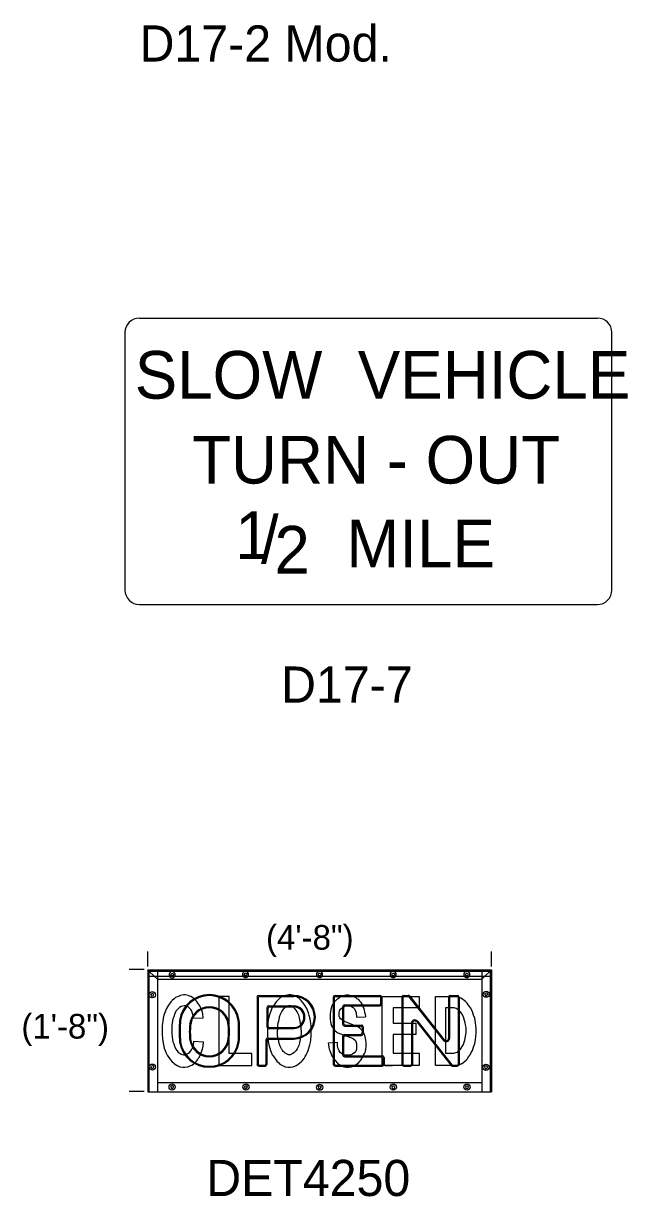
# Model space of a CAD drawing. Extents: x 42133 to 45533, y 41351 to 47951.
# Drawn here: x 42964.2 to 43089.6, y 47417.6 to 47661 of the extents above; entities that cross this region are included whole.
import ezdxf

# ---------------------------------------------------------------- set-up
doc = ezdxf.new("R2010")
doc.units = 0
doc.layers.add('P_TRAF_SIGN_SignDetails', color=7, linetype='Continuous')

msp = doc.modelspace()

# ---------------------------------------------------------------- linework, layer by layer
at = {"layer": 'P_TRAF_SIGN_SignDetails'}
for p, q in [((42988.25, 47599.9), (43083.37, 47599.9)), ((42985.26, 47543.45), (42985.26, 47596.9)), ((43086.37, 47543.45), (43086.37, 47596.9)), ((42988.25, 47540.46), (43083.37, 47540.46)), ((42989.97, 47465.32), (42989.97, 47468.4)), ((43061.39, 47465.32), (43061.39, 47468.4)), ((42989.21, 47464.66), (42986.13, 47464.66)), ((42989.97, 47464.59), (42989.97, 47439.33)), ((42990.22, 47464.34), (42989.97, 47464.59)), ((42989.97, 47464.59), (43037.02, 47464.59)), ((42989.97, 47464.34), (43061.13, 47464.34)), ((42989.97, 47463.31), (43061.39, 47463.31)), ((42990.22, 47464.34), (42990.22, 47439.33)), ((42991.33, 47463.31), (42990.22, 47464.34)), ((42992.01, 47462.67), (42991.33, 47463.31)), ((42992.01, 47464.59), (42992.01, 47439.33)), ((42992.01, 47462.67), (43059.34, 47462.67)), ((42994.76, 47463.61), (42994.92, 47463.88)), ((42994.89, 47463.34), (42994.76, 47463.61)), ((42995.2, 47463.35), (42994.89, 47463.34)), ((42994.92, 47463.88), (42995.22, 47463.88)), ((42995.36, 47463.62), (42995.2, 47463.35)), ((42995.22, 47463.88), (42995.36, 47463.62)), ((43010.01, 47463.68), (43010.18, 47463.96)), ((43010.15, 47463.42), (43010.01, 47463.68)), ((43010.45, 47463.42), (43010.15, 47463.42)), ((43010.18, 47463.96), (43010.48, 47463.96)), ((43010.61, 47463.69), (43010.45, 47463.42)), ((43010.48, 47463.96), (43010.61, 47463.69)), ((43025.38, 47463.65), (43025.54, 47463.92)), ((43025.51, 47463.38), (43025.38, 47463.65)), ((43025.81, 47463.38), (43025.51, 47463.38)), ((43025.54, 47463.92), (43025.84, 47463.93)), ((43025.98, 47463.66), (43025.81, 47463.38)), ((43025.84, 47463.93), (43025.98, 47463.66)), ((43037.02, 47464.59), (43061.39, 47464.59)), ((43040.67, 47463.67), (43040.83, 47463.94)), ((43040.8, 47463.4), (43040.67, 47463.67)), ((43041.1, 47463.41), (43040.8, 47463.4)), ((43040.83, 47463.94), (43041.13, 47463.94)), ((43041.27, 47463.68), (43041.1, 47463.41)), ((43041.13, 47463.94), (43041.27, 47463.68)), ((43055.96, 47463.65), (43056.12, 47463.92)), ((43056.09, 47463.38), (43055.96, 47463.65)), ((43056.39, 47463.38), (43056.09, 47463.38)), ((43056.12, 47463.92), (43056.42, 47463.93)), ((43056.56, 47463.66), (43056.39, 47463.38)), ((43056.42, 47463.93), (43056.56, 47463.66)), ((43059.34, 47464.59), (43059.34, 47439.33)), ((43059.34, 47462.67), (43060.02, 47463.31)), ((43060.02, 47463.31), (43061.13, 47464.34)), ((43061.13, 47464.34), (43061.39, 47464.59)), ((43061.13, 47464.34), (43061.13, 47463.31)), ((43061.13, 47463.31), (43061.13, 47439.33)), ((43061.39, 47464.59), (43061.39, 47439.33)), ((42990.63, 47459.4), (42990.76, 47459.69)), ((42990.63, 47459.4), (42990.8, 47459.16)), ((42990.76, 47459.69), (42991.06, 47459.74)), ((42990.8, 47459.16), (42991.1, 47459.2)), ((42991.06, 47459.74), (42991.23, 47459.5)), ((42991.1, 47459.2), (42991.23, 47459.5)), ((43012.67, 47458.93), (43012.67, 47445)), ((43012.88, 47458.72), (43012.88, 47445)), ((43013.05, 47459.3), (43020.32, 47459.3)), ((43013.25, 47459.1), (43020.32, 47459.1)), ((43028.48, 47458.93), (43028.48, 47450.25)), ((43028.68, 47458.72), (43028.68, 47450.25)), ((43028.87, 47459.3), (43038.18, 47459.3)), ((43029.07, 47459.1), (43037.97, 47459.1)), ((43038.35, 47458.72), (43038.35, 47457.73)), ((43038.56, 47458.93), (43038.56, 47457.52)), ((43042.77, 47458.93), (43042.77, 47445)), ((43042.97, 47458.93), (43042.97, 47445)), ((43043.15, 47459.3), (43044.09, 47459.3)), ((43043.15, 47459.1), (43044.09, 47459.1)), ((43044.23, 47459.03), (43051.39, 47449.95)), ((43044.39, 47459.16), (43051.55, 47450.08)), ((43052.46, 47458.93), (43052.46, 47450.4)), ((43052.66, 47458.93), (43052.66, 47450.4)), ((43052.84, 47459.3), (43054.24, 47459.3)), ((43052.84, 47459.1), (43054.24, 47459.1)), ((43054.42, 47458.93), (43054.42, 47445)), ((43054.63, 47458.93), (43054.63, 47445)), ((43059.98, 47459.57), (43060.14, 47459.84)), ((43059.98, 47459.57), (43060.11, 47459.3)), ((43060.11, 47459.3), (43060.41, 47459.31)), ((43060.14, 47459.84), (43060.44, 47459.85)), ((43060.41, 47459.31), (43060.58, 47459.58)), ((43060.44, 47459.85), (43060.58, 47459.58)), ((43014.71, 47456.75), (43014.71, 47452.8)), ((43014.91, 47456.55), (43014.91, 47453)), ((43015.09, 47457.14), (43020.32, 47457.14)), ((43015.3, 47456.94), (43020.32, 47456.94)), ((43030.45, 47456.96), (43030.45, 47453.33)), ((43030.65, 47456.75), (43030.65, 47453.54)), ((43030.83, 47457.34), (43037.97, 47457.34)), ((43031.03, 47457.14), (43038.18, 47457.14)), ((43030.83, 47452.96), (43034.14, 47452.96)), ((43031.03, 47453.16), (43034.35, 47453.16)), ((43044.73, 47453.5), (43044.73, 47445)), ((43044.94, 47453.5), (43044.94, 47445)), ((43045.84, 47453.81), (43052.98, 47444.76)), ((43046, 47453.94), (43053.14, 47444.89)), ((43014.89, 47450.45), (43020.32, 47450.45)), ((43015.09, 47452.42), (43020.32, 47452.42)), ((43015.3, 47452.62), (43020.32, 47452.62)), ((43030.45, 47450.81), (43030.45, 47446.96)), ((43030.65, 47450.61), (43030.65, 47447.17)), ((43030.65, 47450.38), (43030.65, 47450.25)), ((43030.83, 47451.19), (43034.14, 47451.19)), ((43031.03, 47450.99), (43034.35, 47450.99)), ((43034.53, 47452.57), (43034.53, 47451.58)), ((43034.73, 47452.77), (43034.73, 47451.37)), ((43014.5, 47450.07), (43014.5, 47445)), ((43014.71, 47449.87), (43014.71, 47445)), ((43015.09, 47450.25), (43020.32, 47450.25)), ((43028.48, 47450.25), (43028.48, 47445)), ((43028.68, 47450.25), (43028.68, 47445.2)), ((43030.83, 47446.58), (43038.48, 47446.58)), ((43031.03, 47446.78), (43038.68, 47446.78)), ((43038.86, 47446.2), (43038.86, 47445.2)), ((43039.07, 47446.4), (43039.07, 47445)), ((42990.63, 47444.39), (42990.75, 47444.68)), ((42990.63, 47444.39), (42990.8, 47444.14)), ((42990.75, 47444.68), (42991.05, 47444.73)), ((42990.8, 47444.14), (42991.09, 47444.19)), ((42991.05, 47444.73), (42991.22, 47444.49)), ((42991.09, 47444.19), (42991.22, 47444.49)), ((43013.05, 47444.82), (43014.33, 47444.82)), ((43013.05, 47444.62), (43014.33, 47444.62)), ((43028.87, 47444.62), (43038.68, 47444.62)), ((43029.07, 47444.82), (43038.48, 47444.82)), ((43040.79, 47444.72), (43039.2, 47444.72)), ((43043.15, 47444.82), (43044.55, 47444.82)), ((43043.15, 47444.62), (43044.55, 47444.62)), ((43053.28, 47444.82), (43054.24, 47444.82)), ((43053.28, 47444.62), (43054.24, 47444.62)), ((43059.93, 47444.39), (43060.1, 47444.66)), ((43059.93, 47444.39), (43060.08, 47444.12)), ((43060.08, 47444.12), (43060.38, 47444.13)), ((43060.1, 47444.66), (43060.4, 47444.67)), ((43060.38, 47444.13), (43060.54, 47444.4)), ((43060.4, 47444.67), (43060.54, 47444.4)), ((42992.01, 47441.25), (43059.34, 47441.25)), ((42989.21, 47439.34), (42986.13, 47439.34)), ((42989.97, 47439.33), (43061.39, 47439.33)), ((42994.75, 47440.3), (42994.92, 47440.58)), ((42994.75, 47440.3), (42994.89, 47440.04)), ((42994.89, 47440.04), (42995.19, 47440.04)), ((42994.92, 47440.58), (42995.21, 47440.58)), ((42995.19, 47440.04), (42995.35, 47440.31)), ((42995.21, 47440.58), (42995.35, 47440.31)), ((43010.08, 47440.29), (43010.24, 47440.57)), ((43010.08, 47440.29), (43010.21, 47440.02)), ((43010.21, 47440.02), (43010.51, 47440.03)), ((43010.24, 47440.57), (43010.54, 47440.57)), ((43010.51, 47440.03), (43010.68, 47440.3)), ((43010.54, 47440.57), (43010.68, 47440.3)), ((43025.38, 47440.25), (43025.55, 47440.52)), ((43025.38, 47440.25), (43025.52, 47439.99)), ((43025.52, 47439.99), (43025.82, 47439.99)), ((43025.55, 47440.52), (43025.85, 47440.53)), ((43025.82, 47439.99), (43025.99, 47440.27)), ((43025.85, 47440.53), (43025.99, 47440.27)), ((43040.69, 47440.27), (43040.86, 47440.55)), ((43040.69, 47440.27), (43040.83, 47440.01)), ((43040.83, 47440.01), (43041.13, 47440.01)), ((43040.86, 47440.55), (43041.16, 47440.55)), ((43041.13, 47440.01), (43041.29, 47440.28)), ((43041.16, 47440.55), (43041.29, 47440.28)), ((43056, 47440.29), (43056.16, 47440.57)), ((43056, 47440.29), (43056.13, 47440.02)), ((43056.13, 47440.02), (43056.43, 47440.03)), ((43056.16, 47440.57), (43056.46, 47440.57)), ((43056.43, 47440.03), (43056.6, 47440.3)), ((43056.46, 47440.57), (43056.6, 47440.3))]:
    msp.add_line(p, q, dxfattribs=at)
for points in [[(43001.49, 47454.67), (43001.42, 47455.46), (43001.18, 47456.25), (43000.94, 47456.82), (43000.79, 47457.15), (43000.4, 47457.72), (43000.16, 47458.06), (42999.85, 47458.4), (42999.61, 47458.62), (42999.3, 47458.85), (42998.9, 47459.07), (42998.67, 47459.18), (42998.36, 47459.3), (42997.73, 47459.42), (42997.41, 47459.42), (42996.79, 47459.3), (42996.48, 47459.18), (42995.77, 47458.85), (42995.45, 47458.62), (42995.07, 47458.28), (42994.75, 47457.95), (42994.28, 47457.27), (42993.88, 47456.59), (42993.57, 47455.91), (42993.34, 47455.24), (42993.18, 47454.56), (42993.1, 47453.99), (42993.02, 47453.54), (42992.95, 47452.97), (42992.95, 47452.18), (42992.95, 47451.17), (42993.02, 47450.38), (42993.1, 47449.82), (42993.26, 47449.03), (42993.42, 47448.35), (42993.57, 47447.89), (42993.81, 47447.33), (42994.04, 47446.88), (42994.36, 47446.43), (42994.67, 47445.97), (42995.07, 47445.52), (42995.3, 47445.29), (42995.45, 47445.18), (42995.77, 47444.96), (42996.08, 47444.73), (42996.39, 47444.62), (42996.63, 47444.5), (42997.26, 47444.39), (42997.65, 47444.39), (42998.28, 47444.5), (42998.59, 47444.62), (42998.9, 47444.73), (42999.14, 47444.85), (42999.45, 47445.07), (42999.61, 47445.18), (42999.85, 47445.41), (43000.16, 47445.75), (43000.32, 47445.97), (43000.47, 47446.2), (43000.63, 47446.43), (43000.87, 47446.88), (43001.1, 47447.44), (43001.33, 47448.12), (43001.49, 47448.8), (43001.57, 47449.7)], [(43004.71, 47459.07), (43004.71, 47444.73), (43011.61, 47444.73), (43011.61, 47447.22), (43006.91, 47447.22), (43006.91, 47459.07), (43004.71, 47459.07)], [(43019.37, 47459.42), (43018.59, 47459.3), (43018.28, 47459.18), (43017.96, 47459.07), (43017.57, 47458.85), (43017.41, 47458.74), (43017.18, 47458.51), (43016.94, 47458.28), (43016.71, 47458.06), (43016.63, 47457.95), (43016.08, 47457.15), (43015.84, 47456.82), (43015.69, 47456.48), (43015.53, 47456.03), (43015.3, 47455.46), (43015.14, 47454.78), (43014.98, 47454.22), (43014.91, 47453.54), (43014.82, 47452.75), (43014.82, 47452.18), (43014.82, 47451.85)], [(43023.93, 47451.85), (43023.93, 47452.53), (43023.93, 47452.86), (43023.84, 47453.54), (43023.77, 47453.99), (43023.69, 47454.44), (43023.53, 47455.12), (43023.38, 47455.68), (43023.22, 47456.03), (43023.06, 47456.48), (43022.9, 47456.82), (43022.67, 47457.15), (43022.2, 47457.83), (43021.81, 47458.28), (43021.33, 47458.74), (43020.79, 47459.07), (43020.55, 47459.18), (43020.24, 47459.3), (43019.69, 47459.42), (43019.3, 47459.42)], [(43028.94, 47458.17), (43028.63, 47457.83), (43028.24, 47457.15), (43028, 47456.36), (43027.85, 47455.46), (43027.85, 47454.44), (43027.92, 47453.77), (43028.16, 47452.97), (43028.47, 47452.53), (43028.78, 47452.07), (43029.33, 47451.62), (43029.81, 47451.39), (43032.31, 47450.49), (43032.71, 47450.27), (43033.1, 47449.93)], [(43028.94, 47458.17), (43029.18, 47458.4), (43029.42, 47458.62), (43029.57, 47458.74), (43029.88, 47458.96), (43030.35, 47459.18), (43030.67, 47459.3), (43031.22, 47459.42), (43031.38, 47459.42), (43031.69, 47459.42), (43032.31, 47459.3), (43032.55, 47459.18), (43032.79, 47459.07), (43033.18, 47458.85), (43033.49, 47458.62), (43033.65, 47458.51), (43033.88, 47458.28)], [(43035.14, 47455.46), (43034.91, 47456.59), (43034.75, 47456.93), (43034.51, 47457.49), (43034.27, 47457.83), (43033.88, 47458.28)], [(43038.67, 47444.73), (43038.67, 47459.07), (43046.35, 47459.07), (43046.35, 47456.71), (43040.94, 47456.71), (43040.94, 47453.54), (43045.65, 47453.54), (43045.65, 47451.17), (43040.94, 47451.17), (43040.94, 47447.33), (43046.35, 47447.33), (43046.35, 47444.73), (43038.67, 47444.73)], [(43053.65, 47444.73), (43049.72, 47444.73), (43049.72, 47459.07), (43053.65, 47459.07)], [(43053.65, 47444.73), (43054.35, 47444.85), (43054.82, 47444.96), (43055.21, 47445.18), (43055.53, 47445.41), (43055.68, 47445.52), (43056.08, 47445.86), (43056.31, 47446.09), (43056.63, 47446.54), (43056.94, 47446.99), (43057.18, 47447.44), (43057.41, 47447.89), (43057.57, 47448.35), (43057.73, 47448.8), (43057.88, 47449.36), (43057.96, 47449.7), (43058.04, 47450.15), (43058.12, 47450.72), (43058.19, 47451.51), (43058.19, 47451.96), (43058.19, 47452.41), (43058.12, 47453.09), (43058.04, 47453.65), (43057.96, 47454.11), (43057.88, 47454.56), (43057.64, 47455.24), (43057.49, 47455.68), (43057.33, 47456.14), (43057.02, 47456.71), (43056.78, 47457.04), (43056.55, 47457.38), (43056.31, 47457.72), (43056, 47458.06), (43055.68, 47458.28), (43055.37, 47458.51), (43054.98, 47458.74), (43054.51, 47458.96), (43053.88, 47459.07), (43053.65, 47459.07)], [(42999.45, 47454.56), (42999.37, 47455.35), (42999.3, 47455.57), (42999.14, 47456.03), (42998.9, 47456.36), (42998.75, 47456.59), (42998.59, 47456.71), (42998.36, 47456.93), (42998.12, 47457.04), (42997.81, 47457.15), (42997.57, 47457.15), (42996.94, 47457.04), (42996.55, 47456.82), (42996, 47456.25), (42995.84, 47456.03), (42995.61, 47455.57), (42995.38, 47454.89), (42995.22, 47454.44), (42995.14, 47453.99), (42995.07, 47453.65), (42994.98, 47452.97), (42994.98, 47452.41), (42994.98, 47452.3), (42994.98, 47451.74), (42994.98, 47451.39), (42995.07, 47450.72), (42995.14, 47450.15), (42995.22, 47449.7), (42995.38, 47449.25), (42995.53, 47448.8), (42995.84, 47448.12), (42996.32, 47447.56), (42996.71, 47447.22), (42996.94, 47447.1), (42997.41, 47446.99), (42997.65, 47446.99), (42998.04, 47447.1), (42998.44, 47447.33), (42998.75, 47447.56), (42999.06, 47448), (42999.3, 47448.46), (42999.45, 47448.91), (42999.53, 47449.82)], [(43021.81, 47452.07), (43021.81, 47452.3), (43021.81, 47452.86), (43021.73, 47453.43), (43021.65, 47453.99), (43021.49, 47454.67), (43021.33, 47455.24), (43021.02, 47455.91), (43020.79, 47456.25), (43020.4, 47456.71), (43020.08, 47456.93), (43019.85, 47457.04), (43019.61, 47457.15), (43019.45, 47457.15), (43019.22, 47457.15), (43018.9, 47457.04), (43018.51, 47456.82), (43018.28, 47456.59), (43018.12, 47456.48), (43017.96, 47456.25), (43017.8, 47456.03), (43017.73, 47455.91), (43017.49, 47455.35), (43017.26, 47454.78), (43017.18, 47454.33), (43017.1, 47453.99), (43017.02, 47453.54), (43016.94, 47453.09), (43016.94, 47452.75), (43016.94, 47452.3), (43016.94, 47452.07)], [(43029.73, 47455.01), (43029.73, 47455.68), (43029.81, 47456.14), (43030.04, 47456.48), (43030.43, 47456.82), (43030.74, 47457.04), (43030.98, 47457.15), (43031.38, 47457.15), (43031.84, 47457.15), (43032.31, 47457.04), (43032.63, 47456.82), (43032.86, 47456.59), (43033.1, 47456.14), (43033.26, 47455.68), (43033.34, 47454.78)], [(43035.14, 47455.46), (43035.22, 47454.89)], [(43053.57, 47456.71), (43051.84, 47456.71), (43051.84, 47447.33), (43053.57, 47447.33)], [(43053.57, 47447.33), (43053.96, 47447.44), (43054.27, 47447.56), (43054.66, 47447.89), (43054.9, 47448.12), (43055.06, 47448.35), (43055.3, 47448.68), (43055.53, 47449.14), (43055.68, 47449.59), (43055.84, 47450.04), (43055.92, 47450.38), (43056, 47450.83), (43056.08, 47451.51), (43056.08, 47451.96), (43056.08, 47452.64), (43056, 47453.2), (43055.92, 47453.65), (43055.76, 47454.11), (43055.53, 47454.89), (43055.21, 47455.46), (43054.9, 47455.91), (43054.59, 47456.25), (43054.27, 47456.48), (43054.04, 47456.59), (43053.65, 47456.71), (43053.57, 47456.71)], [(42999.45, 47454.56), (43001.49, 47454.67)], [(43035.14, 47447.56), (43035.22, 47447.67), (43035.3, 47448.12), (43035.37, 47448.68), (43035.37, 47449.25), (43035.37, 47449.59), (43035.3, 47450.04), (43035.14, 47450.72), (43035.06, 47451.06), (43034.82, 47451.51), (43034.59, 47451.96), (43034.36, 47452.18), (43034.04, 47452.53), (43033.57, 47452.86), (43032.94, 47453.09), (43032.55, 47453.2), (43030.83, 47453.88), (43030.28, 47454.22), (43030.04, 47454.44), (43029.88, 47454.67), (43029.73, 47455.01)], [(43033.34, 47454.78), (43035.22, 47454.89)], [(43014.82, 47451.85), (43014.82, 47451.51), (43014.82, 47450.94), (43014.91, 47450.27), (43014.98, 47449.82), (43015.06, 47449.36), (43015.14, 47449.03), (43015.3, 47448.35), (43015.45, 47447.89), (43015.61, 47447.56), (43015.84, 47446.99), (43016, 47446.76), (43016.63, 47445.86), (43016.79, 47445.64), (43017.18, 47445.29), (43017.41, 47445.07), (43017.57, 47444.96), (43017.8, 47444.85), (43017.96, 47444.73), (43018.28, 47444.62), (43018.51, 47444.5), (43019.06, 47444.39), (43019.45, 47444.39), (43019.61, 47444.39), (43020.08, 47444.5), (43020.55, 47444.62), (43020.79, 47444.73), (43021.18, 47444.96), (43021.57, 47445.29), (43021.81, 47445.52), (43022.04, 47445.75), (43022.43, 47446.2), (43022.67, 47446.65), (43022.9, 47446.99), (43023.14, 47447.56), (43023.29, 47447.89), (43023.45, 47448.35), (43023.61, 47449.03), (43023.77, 47449.59), (43023.84, 47450.04), (43023.93, 47451.06), (43023.93, 47451.85)], [(43019.45, 47446.99), (43019.22, 47446.99), (43018.9, 47447.1), (43018.51, 47447.33), (43018.28, 47447.56), (43018.12, 47447.67), (43017.96, 47447.89), (43017.8, 47448.12), (43017.73, 47448.23), (43017.49, 47448.8), (43017.26, 47449.36), (43017.18, 47449.82), (43017.1, 47450.15), (43017.02, 47450.6), (43016.94, 47451.06), (43016.94, 47451.39), (43016.94, 47451.85), (43016.94, 47452.07)], [(43021.81, 47452.07), (43021.81, 47451.85), (43021.81, 47451.28), (43021.73, 47450.72), (43021.65, 47450.15), (43021.49, 47449.47), (43021.33, 47448.91), (43021.02, 47448.23), (43020.79, 47447.89), (43020.4, 47447.44), (43020.08, 47447.22), (43019.85, 47447.1), (43019.61, 47446.99), (43019.45, 47446.99)], [(42999.53, 47449.82), (43001.57, 47449.7)], [(43027.45, 47449.47), (43029.42, 47449.59)], [(43027.45, 47449.47), (43027.53, 47449.03), (43027.61, 47448.57), (43027.69, 47448.12), (43027.77, 47447.89), (43027.85, 47447.67), (43028, 47447.33), (43028.16, 47446.88), (43028.24, 47446.76), (43028.55, 47446.2), (43028.94, 47445.75), (43029.33, 47445.29), (43029.49, 47445.18), (43029.81, 47444.96), (43029.96, 47444.85), (43030.19, 47444.73), (43030.35, 47444.62), (43030.67, 47444.5), (43031.22, 47444.39), (43031.45, 47444.39), (43031.69, 47444.39), (43032.24, 47444.5), (43032.63, 47444.62), (43032.86, 47444.73), (43033.26, 47444.96), (43033.57, 47445.18), (43033.81, 47445.41), (43034.04, 47445.64), (43034.2, 47445.86), (43034.43, 47446.2), (43034.59, 47446.43), (43034.82, 47446.88), (43034.98, 47447.22), (43035.14, 47447.56)], [(43032.47, 47447.1), (43032.16, 47446.99), (43031.77, 47446.88), (43031.38, 47446.88), (43031.14, 47446.88), (43030.67, 47446.99), (43030.19, 47447.22), (43029.96, 47447.44), (43029.73, 47447.78), (43029.57, 47448.12), (43029.49, 47448.46), (43029.42, 47448.91), (43029.42, 47449.59)], [(43033.1, 47449.93), (43033.34, 47449.36), (43033.34, 47448.12), (43033.18, 47447.67), (43033.02, 47447.44), (43032.47, 47447.1)]]:
    msp.add_lwpolyline(points, dxfattribs=at)
for centre in [(43060.27, 47459.56), (42990.92, 47459.43), (42990.94, 47444.43), (43060.23, 47444.38), (42995.04, 47440.29), (43010.37, 47440.28), (43025.68, 47440.25), (43040.98, 47440.27), (43056.29, 47440.28)]:
    msp.add_circle(centre, 0.638, dxfattribs=at)
for centre, radius, start, end in [((42988.25, 47596.9), 3, 90, 180), ((43083.37, 47596.9), 3, 0, 90), ((42988.25, 47543.45), 3, 180, 270), ((43083.37, 47543.45), 3, 270, 0), ((42995.05, 47463.6), 0.638, 332.9852, 207.0773), ((42995.05, 47463.6), 0.638, 206.8187, 333.1598), ((42995.05, 47463.6), 0.638, 271.1877, 272.8568), ((43010.3, 47463.68), 0.638, 332.9852, 207.0773), ((43010.3, 47463.67), 0.638, 206.8187, 333.1598), ((43010.3, 47463.67), 0.638, 271.1877, 272.8568), ((43025.67, 47463.64), 0.638, 332.9852, 207.0773), ((43025.67, 47463.64), 0.638, 206.8187, 333.1598), ((43025.67, 47463.64), 0.638, 271.1877, 272.8568), ((43040.96, 47463.66), 0.638, 332.9852, 207.0773), ((43040.96, 47463.66), 0.638, 206.8187, 333.1598), ((43040.96, 47463.66), 0.638, 271.1877, 272.8568), ((43056.25, 47463.64), 0.638, 332.9852, 207.0773), ((43056.25, 47463.64), 0.638, 206.8187, 333.1598), ((43056.25, 47463.64), 0.638, 271.1877, 272.8568), ((43002.78, 47453.2), 6.27, 9.1627, 170.8373), ((43002.78, 47453.2), 6.06, 9.1627, 170.8373), ((43013.05, 47458.92), 0.383, 90, 180), ((43013.26, 47458.72), 0.383, 90, 180), ((43020.26, 47454.78), 4.53, 270.8127, 89.1873), ((43020.26, 47454.78), 4.32, 270.8127, 89.1873), ((43028.87, 47458.92), 0.383, 90, 180), ((43029.07, 47458.72), 0.383, 90, 180), ((43037.97, 47458.72), 0.383, 360, 90), ((43037.97, 47457.72), 0.383, 270, 0), ((43038.17, 47458.92), 0.383, 360, 90), ((43043.15, 47458.92), 0.383, 90, 180), ((43043.15, 47458.92), 0.179, 90, 180), ((43044.09, 47458.92), 0.383, 38.2436, 90), ((43044.09, 47458.92), 0.179, 38.2436, 90), ((43052.84, 47458.92), 0.383, 90, 180), ((43052.84, 47458.92), 0.179, 90, 180), ((43054.24, 47458.92), 0.383, 360, 90), ((43054.24, 47458.92), 0.179, 360, 90), ((43002.78, 47452.84), 4.12, 5.5332, 174.1402), ((43002.78, 47452.84), 3.91, 5.5332, 174.1402), ((43015.09, 47456.76), 0.383, 90, 180), ((43015.3, 47456.55), 0.383, 90, 180), ((43020.26, 47454.78), 2.36, 271.5712, 88.4288), ((43020.26, 47454.78), 2.16, 271.5712, 88.4288), ((43030.83, 47456.96), 0.383, 90, 180), ((43031.03, 47456.76), 0.383, 90, 180), ((43038.17, 47457.52), 0.383, 270, 0), ((43021.65, 47451.9), 25.16, 174.7654, 185.2346), ((43021.65, 47451.9), 24.96, 174.7654, 185.2346), ((43014.67, 47451.77), 16.06, 174.7654, 185.2346), ((43014.67, 47451.77), 15.85, 174.7654, 185.2346), ((42989.83, 47451.77), 16.91, 355.0932, 4.9068), ((42989.83, 47451.77), 17.11, 355.0932, 4.9068), ((42982.22, 47451.9), 26.63, 355.0932, 4.9068), ((42982.22, 47451.9), 26.84, 355.0932, 4.9068), ((43015.3, 47453.01), 0.383, 180, 270), ((43030.83, 47453.34), 0.383, 180, 270), ((43031.03, 47453.54), 0.383, 180, 270), ((43034.14, 47452.57), 0.383, 360, 90), ((43034.35, 47452.78), 0.383, 360, 90), ((43045.44, 47453.5), 0.714, 38.2446, 180), ((43045.44, 47453.5), 0.51, 38.2446, 180), ((43014.89, 47450.07), 0.383, 90, 180), ((43015.09, 47452.8), 0.383, 180, 270), ((43030.83, 47450.81), 0.383, 90, 180), ((43031.03, 47450.61), 0.383, 90, 180), ((43034.14, 47451.58), 0.383, 270, 0), ((43034.35, 47451.37), 0.383, 270, 0), ((43051.95, 47450.4), 0.714, 218.2444, 0), ((43051.95, 47450.4), 0.51, 218.2444, 0), ((43002.78, 47450.66), 6.27, 189.6854, 350.3145), ((43002.78, 47450.66), 6.07, 189.6854, 350.3145), ((43002.78, 47450.7), 4.12, 185.4567, 354.5597), ((43002.78, 47450.7), 3.91, 185.4567, 354.5597), ((43015.09, 47449.87), 0.383, 90, 180), ((43030.83, 47446.96), 0.383, 180, 270), ((43031.03, 47447.16), 0.383, 180, 270), ((43038.48, 47446.2), 0.383, 360, 90), ((43038.68, 47446.4), 0.383, 360, 90), ((43013.05, 47445), 0.383, 180, 270), ((43013.05, 47445), 0.179, 180, 270), ((43014.33, 47445), 0.383, 270, 360), ((43014.33, 47445), 0.179, 270, 360), ((43028.87, 47445), 0.383, 180, 270), ((43029.07, 47445.2), 0.383, 180, 270), ((43038.48, 47445.2), 0.383, 270, 0), ((43038.68, 47445), 0.383, 270, 0), ((43043.15, 47445), 0.383, 180, 270), ((43043.15, 47445), 0.179, 180, 270), ((43044.55, 47445), 0.383, 270, 0), ((43044.55, 47445), 0.179, 270, 0), ((43053.28, 47445), 0.383, 218.2457, 270), ((43053.28, 47445), 0.179, 218.2457, 270), ((43054.24, 47445), 0.383, 270, 360), ((43054.24, 47445), 0.179, 270, 360)]:
    msp.add_arc(centre, radius, start, end, dxfattribs=at)

# ---------------------------------------------------------------- texts
for s, height, p in [('D17-2 Mod.', 7.5, (42988.28, 47653.15)), ('SLOW  VEHICLE', 9.8944, (42987.27, 47583.17)), ('TURN - OUT', 9.894, (42999.19, 47565.55)), ('1', 9.89, (43008.11, 47549.88)), ('/', 9.89, (43013.49, 47548.98)), ('MILE', 9.894, (43031.21, 47548.14)), ('2', 9.89, (43016.28, 47546.87)), ('D17-7', 7.5, (43017.67, 47520.08)), ('(4\'-8")', 5.12, (43014.54, 47468.8)), ('(1\'-8")', 5.12, (42963.73, 47450.35)), ('DET4250', 7.5, (43002.13, 47417.67))]:
    msp.add_text(s, height=height, dxfattribs=at).set_placement(p)

doc.saveas('drawing.dxf')
